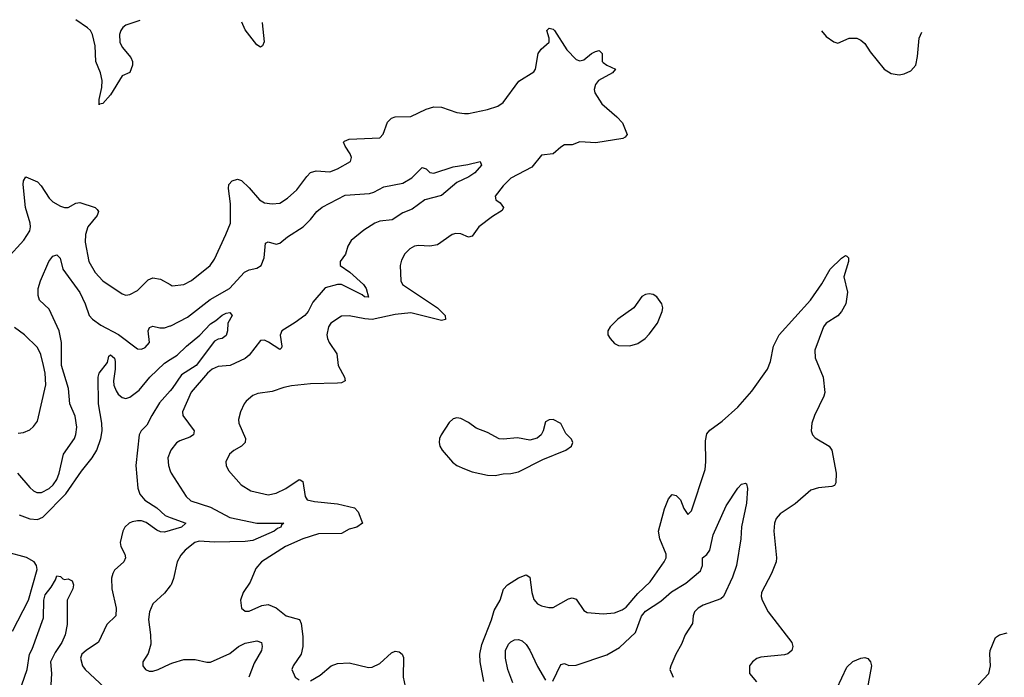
# Model space of a CAD drawing. Header units: inches. Extents: x 1694797 to 1849917, y 907313 to 1017959.
# Tile 542 of 656: x 1779218 to 1784336, y 1013690 to 1017106. Entities that reach past the tile are written whole.
import ezdxf

# ---------------------------------------------------------------- set-up
doc = ezdxf.new("R2010")
doc.units = ezdxf.units.IN
doc.header["$MEASUREMENT"] = 0
doc.layers.add('B7071', color=7, linetype='Continuous')
doc.layers.add('B7081', color=7, linetype='Continuous')

msp = doc.modelspace()

# ---------------------------------------------------------------- linework, layer by layer
at = {"layer": 'B7071', "color": 5}
for points, elevation in [([(1779842.5, 1017101.5), (1779770, 1017077.8), (1779753.8, 1017066.2), (1779742.5, 1017050), (1779736.8, 1017030), (1779738.3, 1016990), (1779750, 1016964), (1779795.5, 1016910), (1779803.9, 1016890), (1779803.5, 1016870), (1779790, 1016832.8), (1779750, 1016815.6), (1779690, 1016716.1), (1779650, 1016671.3), (1779632, 1016668), (1779630, 1016664), (1779631.5, 1016691.5), (1779645.3, 1016754.7), (1779646.7, 1016790), (1779637.5, 1016830), (1779613.2, 1016890), (1779610.2, 1016970), (1779596.3, 1017030), (1779585.2, 1017050), (1779570, 1017064.9), (1779509.6, 1017106.4)], 680), ([(1779150, 1015863.8), (1779239, 1015961), (1779269.9, 1016010.2), (1779273.7, 1016030), (1779271.4, 1016048.6), (1779247.7, 1016130), (1779235.8, 1016250), (1779236.9, 1016270), (1779249.8, 1016290.2), (1779310, 1016264.2), (1779330, 1016243.2), (1779370, 1016179), (1779390, 1016160.3), (1779430, 1016138.3), (1779450, 1016130.3), (1779470, 1016131.5), (1779510, 1016152.8), (1779530, 1016156.5), (1779610.4, 1016130), (1779620.5, 1016120.5), (1779627.4, 1016110), (1779620.2, 1016090), (1779571, 1016030), (1779559, 1015990), (1779558.4, 1015950), (1779577.8, 1015850), (1779610, 1015792.2), (1779650, 1015750.3), (1779750, 1015682.4), (1779770, 1015674.9), (1779790, 1015678.4), (1779830, 1015699.5), (1779885.5, 1015754.5), (1779910, 1015764.9), (1779950, 1015759.1), (1780000, 1015730)], 680), ([(1779206.9, 1014750), (1779270, 1014675.3), (1779290, 1014658), (1779307.3, 1014650), (1779330.5, 1014650.5), (1779370, 1014670.2), (1779392.1, 1014690), (1779410, 1014717), (1779422.6, 1014750), (1779444.8, 1014850), (1779502.2, 1014930), (1779510, 1014950.8), (1779515.2, 1014990), (1779505.9, 1015045.9), (1779478.2, 1015110), (1779471.1, 1015190), (1779434.6, 1015310), (1779434.2, 1015430), (1779422.6, 1015490), (1779370, 1015602.7), (1779320.9, 1015650), (1779313.8, 1015673.8), (1779314, 1015710), (1779325.1, 1015750), (1779369.9, 1015850.1), (1779390, 1015878), (1779410, 1015884), (1779428.3, 1015868.3), (1779441.6, 1015810), (1779530, 1015688.4), (1779557.5, 1015630), (1779578.7, 1015570), (1779595.8, 1015550), (1779639.2, 1015519.2), (1779730.8, 1015470.8), (1779830, 1015397), (1779850, 1015394), (1779870, 1015402.6), (1779891.5, 1015428.5), (1779885.8, 1015490), (1779892.1, 1015507.9), (1779910, 1015513.8), (1779945.4, 1015505.4), (1779970, 1015505.7), (1780000, 1015515.4)], 660), ([(1779210, 1014958), (1779237.7, 1014962.3), (1779270, 1014976.4), (1779290, 1014992.7), (1779310, 1015020.7), (1779353.1, 1015210), (1779349.3, 1015270), (1779341.2, 1015310), (1779327.6, 1015367.6), (1779310, 1015402.6), (1779243.1, 1015470), (1779190, 1015508)], 680), ([(1779214.1, 1014534.1), (1779270, 1014513.1), (1779310, 1014510.1), (1779337.9, 1014522.1), (1779456.8, 1014643.2), (1779538.8, 1014761.2), (1779595, 1014830), (1779618.8, 1014870), (1779639.6, 1014930), (1779645.9, 1014970), (1779645.2, 1015010), (1779627.2, 1015110), (1779625.5, 1015250), (1779630.8, 1015270), (1779674.4, 1015325.6), (1779681.3, 1015358.7), (1779690, 1015366), (1779710, 1015347.3), (1779713.7, 1015330), (1779714.4, 1015290), (1779705.6, 1015230), (1779707.6, 1015207.6), (1779718.2, 1015178.2), (1779730, 1015160.6), (1779750, 1015143.5), (1779770, 1015139.2), (1779790, 1015145), (1779838.9, 1015181.1), (1779893.3, 1015250), (1779970, 1015322.4), (1780000, 1015341.3)], 640), ([(1780000, 1015179), (1779944.7, 1015115.3), (1779903.6, 1015050), (1779879.3, 1015000.7), (1779849.7, 1014970.3), (1779839, 1014950), (1779821.1, 1014790), (1779831.8, 1014671.8), (1779841.9, 1014641.9), (1779868.1, 1014610), (1779930.3, 1014570), (1779974, 1014530), (1780000, 1014520.3)], 640), ([(1780000, 1014861.8), (1779987.8, 1014830), (1779990.3, 1014790), (1780000, 1014762)], 660), ([(1780000, 1014452.6), (1779970, 1014443.6), (1779950, 1014445.7), (1779930, 1014454.1), (1779874.9, 1014494.9), (1779850, 1014502.6), (1779830, 1014503.4), (1779802.7, 1014497.3), (1779786.3, 1014490), (1779764.4, 1014470), (1779753.4, 1014450), (1779740.7, 1014390), (1779743.9, 1014370), (1779764.2, 1014330), (1779767.1, 1014310), (1779759, 1014290), (1779710, 1014246.3), (1779701.1, 1014230), (1779695.4, 1014204.6), (1779696.8, 1014150), (1779718.6, 1014050), (1779716.5, 1014010), (1779670, 1013965.1), (1779626.7, 1013873.3), (1779562.4, 1013830), (1779540.4, 1013810), (1779534, 1013790), (1779544.2, 1013750), (1779557.6, 1013730), (1779657.7, 1013637.7)], 640), ([(1779180.3, 1013930), (1779264.2, 1014090), (1779308.9, 1014250), (1779305.6, 1014270), (1779292, 1014290), (1779252.3, 1014312.3), (1779150, 1014340.4)], 640), ([(1779228.9, 1013650), (1779256.9, 1013730), (1779269, 1013810), (1779283.1, 1013836.9), (1779340.7, 1013999.3), (1779343.9, 1014090), (1779350, 1014118.9), (1779381.8, 1014158.2), (1779403.5, 1014196.5), (1779410, 1014217.3), (1779430, 1014214), (1779441, 1014201), (1779450, 1014198), (1779470, 1014202), (1779490, 1014192), (1779497.3, 1014170), (1779493.4, 1014150), (1779464, 1014090), (1779464.4, 1013964.4), (1779453.8, 1013910), (1779436.6, 1013870), (1779401.2, 1013818.8), (1779378, 1013770), (1779382.6, 1013710), (1779379.3, 1013650)], 620), ([(1780000, 1014164.8), (1779970, 1014127.3), (1779910, 1014072), (1779891.7, 1014030), (1779886.4, 1013990), (1779897.8, 1013910), (1779898.4, 1013861.6), (1779885.9, 1013814.1), (1779858, 1013770), (1779857.1, 1013750), (1779870.8, 1013730), (1779890, 1013722), (1779910, 1013722.6), (1779937.2, 1013730), (1780000, 1013759.3)], 660)]:
    msp.add_lwpolyline(points, dxfattribs=dict(at, elevation=elevation))
at = {"layer": 'B7081', "color": 5}
for points, elevation in [([(1780478, 1017091.4), (1780478, 1017090), (1780488.2, 1016991.8), (1780479.5, 1016970), (1780470, 1016964.4), (1780450, 1016976.4), (1780390, 1017053.7), (1780372.8, 1017093.1)], 680), ([(1780000, 1015730), (1780010, 1015724.2), (1780070, 1015730.3), (1780110, 1015751.8), (1780208, 1015830), (1780230, 1015863), (1780289.8, 1015990.2), (1780313.1, 1016050), (1780313.7, 1016150), (1780302.4, 1016230), (1780304.4, 1016250), (1780322, 1016270), (1780350, 1016278.3), (1780370, 1016270.3), (1780410, 1016232.4), (1780464, 1016170), (1780490, 1016155.5), (1780530, 1016150.2), (1780570, 1016153.4), (1780610, 1016179.1), (1780657.8, 1016222.2), (1780710, 1016292.6), (1780730, 1016312.3), (1780758.8, 1016321.2), (1780830, 1016316.3), (1780870, 1016331), (1780936.3, 1016370), (1780943.1, 1016390), (1780935, 1016410), (1780908.6, 1016450), (1780901.6, 1016470), (1780905.5, 1016474.5), (1780930, 1016485.3), (1781090, 1016492.4), (1781107.6, 1016512.4), (1781130, 1016573.4), (1781150, 1016594), (1781170, 1016602), (1781250, 1016603.6), (1781330, 1016641.1), (1781370, 1016653.8), (1781410, 1016651.4), (1781490, 1016624.9), (1781530, 1016618.3), (1781550, 1016618.9), (1781650, 1016640.3), (1781702.3, 1016657.7), (1781730, 1016675.5), (1781812.5, 1016787.5), (1781890, 1016836), (1781898, 1016850), (1781912.7, 1016930), (1781927.5, 1016952.5), (1781969, 1016990), (1781969, 1017010), (1781958, 1017050), (1781970, 1017062), (1781990, 1017058), (1781998, 1017050), (1782062, 1016950), (1782110, 1016899.1), (1782130, 1016893), (1782150, 1016898.4), (1782189.8, 1016930.2), (1782210, 1016941.7), (1782230, 1016946), (1782246, 1016930), (1782245.7, 1016890), (1782250, 1016884.4), (1782270, 1016870.3), (1782314.9, 1016850), (1782299.1, 1016830), (1782227.1, 1016790), (1782210.2, 1016770), (1782203.4, 1016743.4), (1782206.5, 1016726.5), (1782243, 1016670), (1782321.3, 1016601.3), (1782350.4, 1016570), (1782376, 1016510), (1782364.5, 1016495.5), (1782352, 1016490), (1782213.1, 1016466.9), (1782130, 1016471.8), (1782090, 1016456.5), (1782050, 1016456.2), (1782030, 1016444.8), (1781990, 1016409.8), (1781930, 1016403.1), (1781879.5, 1016340.5), (1781770, 1016283.1), (1781730, 1016243.1), (1781688.4, 1016190), (1781693.4, 1016170), (1781714.8, 1016154.8), (1781732.4, 1016130), (1781725.7, 1016114.3), (1781675.3, 1016084.7), (1781603.6, 1016030), (1781570, 1015982), (1781550, 1015976.5), (1781510, 1015993.7), (1781484, 1015996), (1781466.3, 1015990), (1781390, 1015937.3), (1781350, 1015929.9), (1781290, 1015933), (1781270, 1015929.8), (1781244.8, 1015915.2), (1781220.3, 1015890), (1781202.5, 1015857.5), (1781195.5, 1015830), (1781199.6, 1015750), (1781207.4, 1015730), (1781388.9, 1015610), (1781428.9, 1015570), (1781431.4, 1015548.6), (1781410, 1015543.5), (1781250, 1015582.9), (1781170, 1015575.5), (1781050, 1015549.4), (1781012.1, 1015552.1), (1780930, 1015567.9), (1780890, 1015566), (1780834.9, 1015530), (1780823.2, 1015510), (1780814.3, 1015470), (1780816.9, 1015450), (1780826, 1015430), (1780866, 1015370), (1780872.8, 1015310), (1780906.7, 1015250), (1780908.7, 1015230), (1780890, 1015220.3), (1780870, 1015217.7), (1780730, 1015215.4), (1780630, 1015204.2), (1780590, 1015196.4), (1780530, 1015175.3), (1780454.9, 1015165.1), (1780430, 1015153.3), (1780395.3, 1015124.7), (1780383.7, 1015110), (1780365.3, 1015070), (1780355.8, 1015030), (1780356.4, 1015010), (1780392, 1014930), (1780390.4, 1014910), (1780370.5, 1014890), (1780331.3, 1014868.7), (1780308.5, 1014850), (1780288.7, 1014810), (1780290.4, 1014790), (1780303.6, 1014763.6), (1780368.2, 1014690), (1780419.2, 1014659.2), (1780510, 1014638), (1780550, 1014646.8), (1780601.7, 1014670), (1780670, 1014717.4), (1780676.3, 1014716.3), (1780690, 1014706.8), (1780701, 1014630), (1780712.4, 1014612.4), (1780750, 1014602.6), (1780870, 1014590.7), (1780957.1, 1014570), (1780977.8, 1014550), (1780999.5, 1014490), (1780970, 1014470.8), (1780930, 1014459.5), (1780890, 1014437.6), (1780770, 1014434.8), (1780688.8, 1014410), (1780598.7, 1014370), (1780474.4, 1014290), (1780445, 1014255), (1780415.5, 1014184.5), (1780378.4, 1014130), (1780365.5, 1014090), (1780370.7, 1014050), (1780390, 1014033.4), (1780410, 1014032.7), (1780477, 1014063), (1780510, 1014067.8), (1780550, 1014051.7), (1780603, 1014010), (1780672.7, 1013990), (1780681.1, 1013970), (1780690, 1013902), (1780688.9, 1013850), (1780680.3, 1013810), (1780638.7, 1013750), (1780632.7, 1013730), (1780650, 1013690.8), (1780670, 1013676.3)], 680), ([(1783385.1, 1017048.6), (1783410, 1017018.8), (1783450, 1016991), (1783470, 1016984.7), (1783530, 1017010.4), (1783570, 1017010.3), (1783590, 1017000.5), (1783610, 1016982.8), (1783638.8, 1016938.8), (1783710.7, 1016850), (1783747.3, 1016827.3), (1783790, 1016819.3), (1783815.3, 1016824.7), (1783850, 1016840.7), (1783876.2, 1016870), (1783885.1, 1016914.9), (1783893.3, 1017010), (1783906.4, 1017041.5)], 720), ([(1780000, 1015515.4), (1780003.5, 1015516.5), (1780090, 1015560.8), (1780207.6, 1015652.4), (1780307.8, 1015710), (1780385.4, 1015794.6), (1780410, 1015806.8), (1780450, 1015816.2), (1780472.9, 1015830), (1780488.2, 1015870), (1780495.3, 1015944.7), (1780508.4, 1015951.6), (1780550, 1015940.6), (1780570, 1015945.6), (1780610, 1015978.6), (1780690.9, 1016030), (1780730, 1016067.8), (1780762.4, 1016110), (1780790, 1016132.2), (1780910, 1016195), (1781036.1, 1016203.9), (1781058.4, 1016210), (1781110, 1016238), (1781210, 1016257.2), (1781255.4, 1016284.6), (1781310, 1016338), (1781330, 1016331), (1781350, 1016313.1), (1781370, 1016309.2), (1781470, 1016342.7), (1781546.3, 1016353.6), (1781612, 1016370), (1781618.8, 1016350), (1781583.8, 1016310), (1781552.7, 1016290), (1781490, 1016261), (1781410, 1016193.7), (1781324.4, 1016170), (1781257.5, 1016122.5), (1781210, 1016103), (1781153.1, 1016066.9), (1781090, 1016059.9), (1781063.1, 1016050), (1781006.2, 1016013.8), (1780940.7, 1015959.3), (1780922.7, 1015930), (1780910.9, 1015889.1), (1780883.1, 1015850), (1780883.6, 1015830), (1780934.3, 1015794.3), (1781005, 1015730), (1781017.9, 1015710), (1781030, 1015665.2), (1781010, 1015666.8), (1780997.7, 1015677.7), (1780890, 1015730.9), (1780870, 1015731.4), (1780805.8, 1015714.2), (1780741.9, 1015638.1), (1780717.5, 1015590), (1780699.1, 1015570), (1780650, 1015532.9), (1780579.6, 1015490), (1780571.8, 1015468.2), (1780580.8, 1015410), (1780579, 1015401), (1780570, 1015393.3), (1780511.6, 1015431.6), (1780490, 1015440.8), (1780470, 1015439.4), (1780410, 1015364.2), (1780390, 1015346.5), (1780310.9, 1015309.1), (1780250, 1015303.9), (1780218.3, 1015290), (1780193.8, 1015270), (1780109.5, 1015170.5), (1780063.6, 1015070), (1780065.3, 1015050), (1780125.3, 1014970), (1780121.1, 1014950), (1780102.8, 1014937.2), (1780050, 1014919.2), (1780032.7, 1014907.3), (1780003.1, 1014870), (1780000, 1014861.8)], 660), ([(1781630, 1013668.7), (1781610.4, 1013770), (1781609.9, 1013810), (1781619.7, 1013860.3), (1781670, 1013988.4), (1781683.5, 1014036.5), (1781714.8, 1014090), (1781732.1, 1014147.9), (1781752.8, 1014170), (1781810, 1014207.2), (1781850, 1014221.5), (1781870, 1014210.4), (1781880.5, 1014130), (1781890, 1014094.4), (1781910, 1014071.6), (1781930, 1014061.5), (1781968, 1014052), (1781990, 1014052.9), (1782070, 1014097.7), (1782090, 1014103.1), (1782110, 1014095.8), (1782150, 1014037.6), (1782167.1, 1014027.1), (1782250, 1014020.3), (1782310, 1014024.7), (1782350, 1014039.7), (1782370, 1014055.2), (1782430, 1014125), (1782494.3, 1014185.7), (1782568.5, 1014290), (1782578, 1014310), (1782578.8, 1014330), (1782544.6, 1014410), (1782538, 1014450), (1782570, 1014564.9), (1782590, 1014616.3), (1782610, 1014639.3), (1782630, 1014634.4), (1782652, 1014612), (1782670, 1014566.8), (1782690, 1014536.3), (1782710, 1014554), (1782780.3, 1014770), (1782785, 1014810), (1782782.2, 1014917.8), (1782790, 1014955.5), (1782805.3, 1014974.7), (1782870, 1015021.3), (1782950, 1015093.2), (1783022.9, 1015177.1), (1783105.4, 1015290), (1783120.2, 1015330), (1783135.6, 1015410), (1783164.8, 1015470), (1783328.4, 1015650), (1783386.5, 1015733.5), (1783430, 1015810.3), (1783490, 1015867.7), (1783510, 1015880.7), (1783518, 1015878), (1783526, 1015870), (1783525.5, 1015850), (1783502, 1015770), (1783520.7, 1015690), (1783512.2, 1015630), (1783490.2, 1015590), (1783470, 1015568.7), (1783410.2, 1015529.8), (1783396.1, 1015510), (1783351.1, 1015388.9), (1783352.1, 1015350), (1783394, 1015250), (1783402, 1015170), (1783397, 1015150), (1783349.1, 1015050), (1783335.6, 1015010), (1783331.7, 1014970), (1783339.5, 1014950), (1783353.3, 1014933.3), (1783424.9, 1014890), (1783439.3, 1014870), (1783461.7, 1014750), (1783459.2, 1014700.8), (1783453.3, 1014686.7), (1783439.2, 1014680.8), (1783370, 1014674.3), (1783330, 1014661.6), (1783249.1, 1014590.9), (1783170, 1014538.7), (1783150, 1014514.5), (1783141.3, 1014490), (1783138, 1014450), (1783151.3, 1014310), (1783149.1, 1014290), (1783125.8, 1014230), (1783074, 1014130), (1783072.2, 1014110), (1783077.6, 1014090), (1783108.9, 1014030), (1783230.5, 1013870), (1783236.3, 1013850), (1783230.7, 1013830), (1783210, 1013812.3), (1783193.4, 1013806.6), (1783070, 1013795.1), (1783050, 1013787), (1783026.8, 1013770), (1783010.7, 1013750), (1783010.6, 1013710), (1783047.2, 1013667.2)], 680), ([(1780000, 1015341.3), (1780036.1, 1015363.9), (1780083.8, 1015410), (1780153.4, 1015466.6), (1780210, 1015526.8), (1780236.8, 1015543.2), (1780270, 1015572.2), (1780290, 1015582.4), (1780310, 1015586), (1780322.8, 1015570), (1780299.3, 1015530), (1780297, 1015490), (1780290, 1015466), (1780270.8, 1015450), (1780250, 1015447.1), (1780230, 1015435.8), (1780134.6, 1015310), (1780058.5, 1015261.5), (1780009.5, 1015190), (1780000, 1015179)], 640), ([(1780000, 1014762), (1780004.2, 1014750), (1780082.2, 1014630), (1780107.6, 1014607.6), (1780210, 1014573.3), (1780310, 1014520.4), (1780450, 1014490.1), (1780590.6, 1014490), (1780578.8, 1014481.2), (1780575.5, 1014470), (1780557, 1014463), (1780540.3, 1014450), (1780430, 1014401), (1780390, 1014394.8), (1780230, 1014392.2), (1780150, 1014397.1), (1780128.4, 1014390), (1780077.6, 1014350), (1780055.9, 1014324.1), (1780036.5, 1014290), (1780017.2, 1014202.8), (1780004.2, 1014170), (1780000, 1014164.8)], 660), ([(1781989, 1013670), (1782030, 1013756.5), (1782050, 1013762), (1782071.3, 1013751.3), (1782110, 1013752.6), (1782270, 1013806.2), (1782335, 1013845), (1782417.9, 1013922.1), (1782450, 1014008.4), (1782470, 1014034.1), (1782550, 1014086.1), (1782605.4, 1014134.6), (1782680.2, 1014179.8), (1782757.3, 1014242.7), (1782767, 1014270), (1782766.3, 1014310), (1782790, 1014328.5), (1782804.2, 1014350), (1782822.2, 1014430), (1782890, 1014580.5), (1782950, 1014672.7), (1782970, 1014692.7), (1782990, 1014698.8), (1782994.9, 1014694.9), (1783000.4, 1014670), (1782994.9, 1014594.9), (1782969.1, 1014470.9), (1782965.8, 1014410), (1782944.2, 1014270), (1782923.2, 1014210), (1782876.9, 1014110), (1782862.7, 1014097.3), (1782770, 1014064.6), (1782744.4, 1014050), (1782725.2, 1014030), (1782718.2, 1014010), (1782715.3, 1013970), (1782676.2, 1013910), (1782658, 1013862), (1782628.1, 1013810), (1782602.4, 1013750), (1782596.4, 1013730), (1782614.3, 1013690)], 660), ([(1780000, 1014520.3), (1780080.7, 1014490), (1780058, 1014470), (1780000, 1014452.6)], 640), ([(1784200.4, 1013650), (1784254.7, 1013710), (1784264.7, 1013750), (1784259.7, 1013810), (1784262.4, 1013830), (1784290, 1013897.3), (1784310, 1013910.5), (1784350, 1013920.7)], 680), ([(1780000, 1013759.3), (1780014.1, 1013765.9), (1780070, 1013781.8), (1780130, 1013782.6), (1780190, 1013768.9), (1780210, 1013768.8), (1780310, 1013813), (1780355.4, 1013850), (1780390, 1013868), (1780450, 1013879.6), (1780474.9, 1013870), (1780478.7, 1013850), (1780474, 1013830), (1780436.1, 1013763.9), (1780408.4, 1013690)], 660), ([(1781781.6, 1013661.6), (1781755.5, 1013730), (1781742.2, 1013790), (1781742.5, 1013830), (1781757.8, 1013862.2), (1781770, 1013874.6), (1781790, 1013884.6), (1781810, 1013887), (1781830, 1013878.7), (1781850, 1013860.3), (1781870, 1013830.4), (1781910, 1013745.7), (1781950, 1013675.5)], 660), ([(1780730, 1013672.2), (1780779.6, 1013700.4), (1780837, 1013750), (1780870, 1013761.5), (1780930, 1013764.9), (1781030, 1013740.4), (1781050, 1013742), (1781090, 1013762.3), (1781150, 1013816.5), (1781170, 1013825.5), (1781190, 1013823.1), (1781205.3, 1013810), (1781212.6, 1013792.6), (1781210.2, 1013690.2), (1781221.4, 1013641.4)], 680), ([(1783362, 1013410), (1783516.6, 1013743.4), (1783548.2, 1013771.8), (1783590, 1013788.9), (1783610, 1013793.1), (1783627.1, 1013787.1), (1783640.4, 1013770), (1783645.3, 1013750), (1783619.3, 1013610)], 680)]:
    msp.add_lwpolyline(points, dxfattribs=dict(at, elevation=elevation))
at = {"layer": 'B7081', "color": 5, "elevation": 720}
for points in [[(1782490, 1015682.9), (1782470, 1015679.5), (1782452.1, 1015667.9), (1782410.3, 1015609.7), (1782327.3, 1015550), (1782287.3, 1015510), (1782274.8, 1015490), (1782274.8, 1015470), (1782286.8, 1015450), (1782310, 1015424.9), (1782330, 1015414), (1782390, 1015412.4), (1782430, 1015424.4), (1782469.5, 1015450), (1782490, 1015472.4), (1782532.4, 1015530), (1782557.4, 1015590), (1782560.5, 1015610), (1782556.2, 1015630), (1782530, 1015666.6), (1782510, 1015679.5)], [(1781490, 1015038), (1781470, 1015032.7), (1781450, 1015013.2), (1781408, 1014950), (1781399.1, 1014930), (1781398, 1014910), (1781402, 1014890), (1781413, 1014870), (1781467.1, 1014807.1), (1781490, 1014790.3), (1781530, 1014772.2), (1781570, 1014757.6), (1781650, 1014740.4), (1781690, 1014738), (1781730, 1014747.3), (1781770, 1014748), (1781810, 1014757.1), (1781937.7, 1014822.3), (1782057.2, 1014870), (1782085.2, 1014890), (1782092.3, 1014910), (1782086.3, 1014926.3), (1782056.5, 1014956.5), (1782030, 1015008), (1781990, 1015028.7), (1781970, 1015028), (1781950, 1015018), (1781939.1, 1014970), (1781927.7, 1014950), (1781907.3, 1014932.7), (1781870, 1014922.4), (1781805.3, 1014934.7), (1781730, 1014927.3), (1781710, 1014929.6), (1781650, 1014961.3), (1781590, 1014984.7), (1781550, 1015014), (1781510, 1015034.5)]]:
    msp.add_lwpolyline(points, close=True, dxfattribs=at)

doc.saveas('drawing.dxf')
